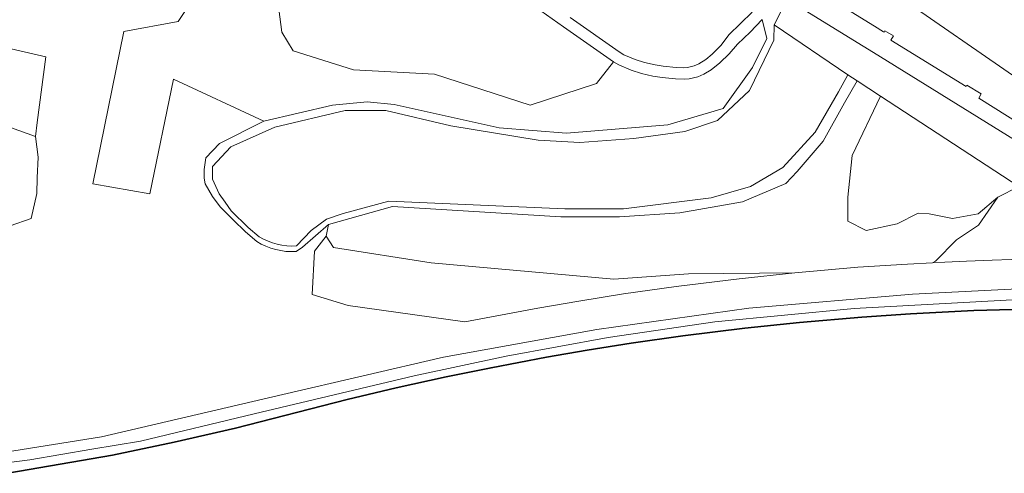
# Model space of a CAD drawing. Header units: metres. Extents: x 197700 to 204338, y 317132 to 325229.
# Tile 1051 of 1056: x 199544 to 199840, y 320788 to 320925. Entities that reach past the tile are written whole.
import ezdxf

# ---------------------------------------------------------------- set-up
doc = ezdxf.new("R2010")
doc.units = ezdxf.units.M
for name, color, linetype, lineweight in [('B-WE-GR-BOS_GEMENGD-GV', 40, 'Continuous', 13), ('B-WE-GR-BOS_LOOF-GV', 40, 'Continuous', 13), ('B-WE-GR-GRAS-GV', 60, 'Continuous', 13), ('B-WE-OG-BEBOUWING-GV', 7, 'Continuous', 35), ('B-WE-OG-TERREIN_CULTUURSCHEIDING-GV', 7, 'Continuous', 18), ('B-WE-VH-VERHARDING_BETON-GV', 252, 'Continuous', 18), ('B-WE-VH-VERHARDING_BETONSTRAATSTEEN-GV', 252, 'Continuous', 18), ('B-WE-VH-VERHARDING_FUNDERING_ZAND-GV', 7, 'Continuous', 18), ('B-WE-VH-VERHARDING_OPEN-GV', 252, 'Continuous', 18)]:
    doc.layers.add(name, color=color, linetype=linetype, lineweight=lineweight)

msp = doc.modelspace()

# ---------------------------------------------------------------- linework, layer by layer
at = {"layer": 'B-WE-GR-BOS_GEMENGD-GV'}
for points in [[(199776.768, 320848.587), (199795.735, 320850.272), (199810.689, 320851.246), (199818.187, 320851.627), (199819.106, 320852.114), (199825.454, 320858.558), (199831.994, 320862.982), (199837.903, 320871.338), (199831.978, 320866.323), (199824.231, 320864.956), (199817.244, 320866.323), (199813.913, 320866.54), (199807.565, 320863.366), (199798.236, 320861.347), (199792.75, 320864.184), (199792.684, 320871.377), (199794.004, 320883.948), (199802.602, 320901.725), (199795.519, 320906.364), (199791.723, 320899.754), (199785.343, 320888.205), (199777.444, 320879.088), (199774.103, 320875.441), (199761.039, 320869.971), (199742.203, 320866.628), (199723.974, 320865.413), (199706.354, 320865.413), (199655.72, 320868.61), (199636.431, 320863.099), (199635.792, 320859.616), (199638.004, 320856.249), (199667.338, 320851.633), (199722.352, 320846.728), (199744.761, 320848.267)], [(199776.768, 320848.587), (199744.761, 320848.267), (199722.352, 320846.728), (199667.338, 320851.633), (199638.004, 320856.249), (199635.792, 320859.616), (199632.219, 320855.131), (199631.56, 320842.111), (199642.332, 320838.745), (199677.505, 320833.832), (199699.394, 320837.958), (199711.788, 320840.111), (199725.256, 320842.243), (199741.061, 320844.48), (199759.98, 320846.823)]]:
    msp.add_lwpolyline(points, close=True, dxfattribs=at)
at = {"layer": 'B-WE-GR-BOS_LOOF-GV'}
for points in [[(199843.492, 320968.624), (199838.904, 320966.714), (199827.458, 320961.95), (199818.565, 320958.113), (199815.662, 320956.74), (199808.033, 320952.669), (199803.124, 320949.674), (199794.356, 320943.553), (199792.214, 320942.058), (199807.888, 320931.959), (199843.863, 320906.955)], [(199597.932, 320934.404), (199591.238, 320924.172), (199574.912, 320921.238), (199565.555, 320875.416), (199582.66, 320872.36), (199589.827, 320906.841), (199617.003, 320894.233), (199637.63, 320899.073), (199648.084, 320900.021), (199656.2, 320899.222), (199687.787, 320892.187), (199708.037, 320890.652), (199738.541, 320893.118), (199755.237, 320898.008), (199764.056, 320910.403), (199768.336, 320919.127), (199766.985, 320924.794), (199763.364, 320920.997), (199759.523, 320917.421), (199757.002, 320914.498), (199754.247, 320911.795), (199751.598, 320909.657), (199749.437, 320908.322), (199747.579, 320907.56), (199744.962, 320906.953), (199743.559, 320906.839), (199740.819, 320906.941), (199736.814, 320907.347), (199734.077, 320907.792), (199730.613, 320908.609), (199727.569, 320909.574), (199723.794, 320911.131), (199722.24, 320912.051), (199722.173, 320912.09), (199717.073, 320905.558), (199697.163, 320899.067), (199668.306, 320908.388), (199643.923, 320909.694), (199625.853, 320915.355), (199622.37, 320921.015), (199620.846, 320933.425)], [(199620.846, 320933.425), (199622.37, 320921.015), (199625.853, 320915.355), (199643.923, 320909.694), (199668.306, 320908.388), (199697.163, 320899.067), (199717.073, 320905.558), (199722.173, 320912.09), (199707.155, 320922.628), (199695.247, 320931.15)], [(199709.125, 320925.431), (199723.899, 320915.065), (199725.346, 320914.206), (199728.754, 320912.8), (199731.586, 320911.906), (199734.747, 320911.161), (199737.19, 320910.765), (199741.029, 320910.368), (199743.228, 320910.279), (199744.446, 320910.378), (199746.462, 320910.839), (199747.892, 320911.433), (199750.025, 320912.758), (199751.918, 320914.339), (199754.573, 320917.138), (199756.965, 320920.167), (199763.94, 320927.07)], [(199792.701, 320908.209), (199770.508, 320923.215), (199770.447, 320918.597), (199763.151, 320903.489), (199753.521, 320894.435), (199743.644, 320891.142), (199728.335, 320889.002), (199712.037, 320887.85), (199699.527, 320888.518), (199673.27, 320892.871), (199653.681, 320897.48), (199641.499, 320897.48), (199620.263, 320892.459), (199607.094, 320886.533), (199601.58, 320880.607), (199601.58, 320876.747), (199603.582, 320872.381), (199605.383, 320869.824), (199607.184, 320867.266), (199612.265, 320862.203), (199615.635, 320859.452)], [(199626.848, 320856.73), (199631.239, 320861.379), (199635.853, 320864.713), (199640.89, 320866.481), (199654.654, 320870.195), (199707.569, 320867.844), (199725.19, 320867.844), (199751.621, 320871.187), (199763.469, 320874.53), (199773.191, 320880.304), (199782.913, 320890.94), (199789.9, 320903.096), (199792.701, 320908.209)]]:
    msp.add_lwpolyline(points, dxfattribs=at)
for points in [[(199802.602, 320901.725), (199794.004, 320883.948), (199792.684, 320871.377), (199792.75, 320864.184), (199798.236, 320861.347), (199807.565, 320863.366), (199813.913, 320866.54), (199817.244, 320866.323), (199824.231, 320864.956), (199831.978, 320866.323), (199837.903, 320871.338), (199844.131, 320874.528)], [(199878.727, 320852.959), (199844.131, 320874.528), (199837.903, 320871.338), (199831.994, 320862.982), (199825.454, 320858.558), (199819.106, 320852.114), (199818.187, 320851.627), (199821.962, 320851.819), (199828.455, 320852.149), (199836.175, 320852.43), (199841.908, 320852.618), (199858.017, 320852.967), (199873.521, 320853.007)]]:
    msp.add_lwpolyline(points, close=True, dxfattribs=at)
msp.add_lwpolyline([(199615.635, 320859.452, 0.158344), (199626.848, 320856.73)], format="xyb", dxfattribs=at)
at = {"layer": 'B-WE-GR-GRAS-GV'}
msp.add_lwpolyline([(199548.246, 320889.582), (199519.162, 320900.054), (199515.108, 320891.336), (199513.072, 320884.744), (199511.394, 320868.253), (199513.32, 320866.326), (199540.67, 320862.729), (199546.962, 320864.977), (199548.646, 320872.426), (199548.834, 320877.196), (199549.081, 320883.415)], close=True, dxfattribs=at)
at = {"layer": 'B-WE-OG-BEBOUWING-GV'}
msp.add_lwpolyline([(199842.316, 320837.623), (199830.651, 320837.241), (199811.557, 320836.271), (199796.887, 320835.315), (199778.215, 320833.656), (199761.685, 320831.92), (199743.034, 320829.61), (199727.48, 320827.408), (199714.244, 320825.313), (199702.067, 320823.198), (199685.361, 320820.048), (199671.842, 320817.291), (199656.858, 320813.975), (199642.022, 320810.45), (199608.431, 320801.895), (199589.972, 320797.62), (199571.449, 320793.762), (199539.974, 320788.296)], dxfattribs=at)
at = {"layer": 'B-WE-OG-TERREIN_CULTUURSCHEIDING-GV'}
for points in [[(199843.863, 320906.955), (199807.888, 320931.959), (199792.214, 320942.058), (199788.205, 320939.424), (199781.984, 320935.649), (199781.014, 320935.027), (199800.7, 320922.811), (199803.487, 320921.082), (199803.614, 320921.003), (199803.848, 320921.442), (199806.458, 320919.938), (199805.632, 320918.606), (199828.377, 320904.681), (199828.548, 320905.042), (199832.876, 320902.406), (199832.142, 320901.177), (199852.956, 320888.161)], [(199614.861, 320858.044), (199611.5, 320860.898), (199607.773, 320864.573), (199603.84, 320868.451), (199601.532, 320871.537), (199599.312, 320875.334), (199599.068, 320877.126), (199599.05, 320879.69), (199599.563, 320883.2), (199603.637, 320887.521), (199617.003, 320894.233), (199589.827, 320906.841), (199582.66, 320872.36), (199565.555, 320875.416), (199574.912, 320921.238), (199591.238, 320924.172), (199597.932, 320934.404)], [(199908.835, 320847.911), (199904.009, 320850.886), (199903.248, 320851.357), (199853.583, 320882.043), (199852.118, 320882.948), (199800.418, 320914.892), (199797.387, 320916.764), (199774.65, 320930.813), (199774.287, 320930.581), (199770.508, 320923.215), (199792.701, 320908.209), (199795.519, 320906.364)], [(199528.698, 320918.754), (199551.396, 320913.606), (199548.797, 320893.786), (199548.246, 320889.582), (199549.081, 320883.415), (199548.834, 320877.196), (199548.646, 320872.426), (199546.962, 320864.977), (199540.67, 320862.729)], [(199795.519, 320906.364), (199802.602, 320901.725), (199844.131, 320874.528), (199878.727, 320852.959), (199893.237, 320845.868), (199900.98, 320842.899), (199906.995, 320841.833)], [(199841.908, 320852.618), (199836.175, 320852.43), (199828.455, 320852.149), (199821.962, 320851.819), (199818.187, 320851.627), (199810.689, 320851.246), (199795.735, 320850.272), (199776.768, 320848.587), (199759.98, 320846.823), (199741.061, 320844.48), (199725.256, 320842.243), (199711.788, 320840.111), (199699.394, 320837.958), (199677.505, 320833.832), (199642.332, 320838.745), (199631.56, 320842.111), (199632.219, 320855.131), (199635.792, 320859.616), (199636.431, 320863.099), (199628.672, 320856.302), (199626.722, 320855.02)], [(199539.228, 320794.63), (199568.146, 320799.293), (199622.668, 320811.976), (199671.082, 320823.239), (199717.166, 320831.508), (199762.983, 320837.926), (199812.16, 320842.204), (199845.759, 320843.852)], [(199906.853, 320838.429), (199892.871, 320840.694), (199867.153, 320840.835), (199840.385, 320840.397), (199794.597, 320837.835), (199752.679, 320833.814), (199720.611, 320829.184), (199689.903, 320823.489), (199662.202, 320817.639), (199614.125, 320806.166), (199579.921, 320798.004), (199565.24, 320795.532), (199546.549, 320792.386), (199539.601, 320791.463)], [(199539.974, 320788.296), (199571.449, 320793.762), (199589.972, 320797.62), (199608.431, 320801.895), (199642.022, 320810.45), (199656.858, 320813.975), (199671.842, 320817.291), (199685.361, 320820.048), (199702.067, 320823.198), (199714.244, 320825.313), (199727.48, 320827.408), (199743.034, 320829.61), (199761.685, 320831.92), (199778.215, 320833.656), (199796.887, 320835.315), (199811.557, 320836.271), (199830.651, 320837.241), (199842.316, 320837.623), (199858.199, 320837.967), (199873.471, 320838.007), (199882.935, 320837.919), (199893.128, 320837.72), (199897.834, 320808.081)]]:
    msp.add_lwpolyline(points, dxfattribs=at)
msp.add_lwpolyline([(199626.722, 320855.02, -0.1574253), (199614.861, 320858.044)], format="xyb", dxfattribs=at)
at = {"layer": 'B-WE-VH-VERHARDING_BETON-GV'}
for points in [[(199852.956, 320888.161), (199832.142, 320901.177), (199832.876, 320902.406), (199828.548, 320905.042), (199828.377, 320904.681), (199805.632, 320918.606), (199806.458, 320919.938), (199803.848, 320921.442), (199803.614, 320921.003), (199803.487, 320921.082), (199800.7, 320922.811), (199781.014, 320935.027)], [(199774.65, 320930.813), (199797.387, 320916.764), (199800.418, 320914.892), (199852.118, 320882.948)]]:
    msp.add_lwpolyline(points, dxfattribs=at)
at = {"layer": 'B-WE-VH-VERHARDING_BETONSTRAATSTEEN-GV'}
for points in [[(199695.247, 320931.15), (199707.155, 320922.628), (199722.173, 320912.09), (199722.24, 320912.051), (199723.794, 320911.131), (199727.569, 320909.574), (199730.613, 320908.609), (199734.077, 320907.792), (199736.814, 320907.347), (199740.819, 320906.941), (199743.559, 320906.839), (199744.962, 320906.953), (199747.579, 320907.56), (199749.437, 320908.322), (199751.598, 320909.657), (199754.247, 320911.795), (199757.002, 320914.498), (199759.523, 320917.421), (199763.364, 320920.997), (199766.985, 320924.794)], [(199763.94, 320927.07), (199756.965, 320920.167), (199754.573, 320917.138), (199751.918, 320914.339), (199750.025, 320912.758), (199747.892, 320911.433), (199746.462, 320910.839), (199744.446, 320910.378), (199743.228, 320910.279), (199741.029, 320910.368), (199737.19, 320910.765), (199734.747, 320911.161), (199731.586, 320911.906), (199728.754, 320912.8), (199725.346, 320914.206), (199723.899, 320915.065), (199709.125, 320925.431)]]:
    msp.add_lwpolyline(points, dxfattribs=at)
at = {"layer": 'B-WE-VH-VERHARDING_FUNDERING_ZAND-GV'}
for points in [[(199615.635, 320859.452), (199612.265, 320862.203), (199607.184, 320867.266), (199605.383, 320869.824), (199603.582, 320872.381), (199601.58, 320876.747), (199601.58, 320880.607), (199607.094, 320886.533), (199620.263, 320892.459), (199641.499, 320897.48), (199653.681, 320897.48), (199673.27, 320892.871), (199699.527, 320888.518), (199712.037, 320887.85), (199728.335, 320889.002), (199743.644, 320891.142), (199753.521, 320894.435), (199763.151, 320903.489), (199770.447, 320918.597), (199770.508, 320923.215), (199774.287, 320930.581)], [(199766.985, 320924.794), (199768.336, 320919.127), (199764.056, 320910.403), (199755.237, 320898.008), (199738.541, 320893.118), (199708.037, 320890.652), (199687.787, 320892.187), (199656.2, 320899.222), (199648.084, 320900.021), (199637.63, 320899.073), (199617.003, 320894.233), (199603.637, 320887.521), (199599.563, 320883.2), (199599.05, 320879.69), (199599.068, 320877.126), (199599.312, 320875.334), (199601.532, 320871.537)], [(199626.722, 320855.02), (199628.672, 320856.302), (199636.431, 320863.099), (199655.72, 320868.61), (199706.354, 320865.413), (199723.974, 320865.413), (199742.203, 320866.628), (199761.039, 320869.971), (199774.103, 320875.441), (199777.444, 320879.088), (199785.343, 320888.205), (199791.723, 320899.754), (199795.519, 320906.364), (199792.701, 320908.209), (199789.9, 320903.096), (199782.913, 320890.94), (199773.191, 320880.304), (199763.469, 320874.53), (199751.621, 320871.187), (199725.19, 320867.844), (199707.569, 320867.844), (199654.654, 320870.195), (199640.89, 320866.481), (199635.853, 320864.713), (199631.239, 320861.379), (199626.848, 320856.73)], [(199601.532, 320871.537), (199603.84, 320868.451), (199607.773, 320864.573), (199611.5, 320860.898), (199614.861, 320858.044)], [(199906.995, 320841.833), (199900.98, 320842.899), (199894.966, 320843.964), (199888.945, 320844.451), (199845.759, 320843.852), (199812.16, 320842.204), (199762.983, 320837.926), (199717.166, 320831.508), (199671.082, 320823.239), (199622.668, 320811.976), (199568.146, 320799.293), (199539.228, 320794.63)], [(199539.601, 320791.463), (199546.549, 320792.386), (199565.24, 320795.532), (199579.921, 320798.004), (199614.125, 320806.166), (199662.202, 320817.639), (199689.903, 320823.489), (199720.611, 320829.184), (199752.679, 320833.814), (199794.597, 320837.835), (199840.385, 320840.397), (199867.153, 320840.835), (199892.871, 320840.694), (199906.853, 320838.429)]]:
    msp.add_lwpolyline(points, dxfattribs=at)
for points in [[(199614.861, 320858.044, 0.1574253), (199626.722, 320855.02)], [(199626.848, 320856.73, -0.158344), (199615.635, 320859.452)]]:
    msp.add_lwpolyline(points, format="xyb", dxfattribs=at)
at = {"layer": 'B-WE-VH-VERHARDING_OPEN-GV'}
msp.add_lwpolyline([(199519.162, 320900.054), (199548.246, 320889.582), (199548.797, 320893.786), (199551.396, 320913.606), (199528.698, 320918.754), (199527.674, 320918.986), (199524.254, 320919.762), (199522.797, 320921.987), (199517.295, 320909.746), (199513.969, 320901.799)], close=True, dxfattribs=at)

doc.saveas('drawing.dxf')
